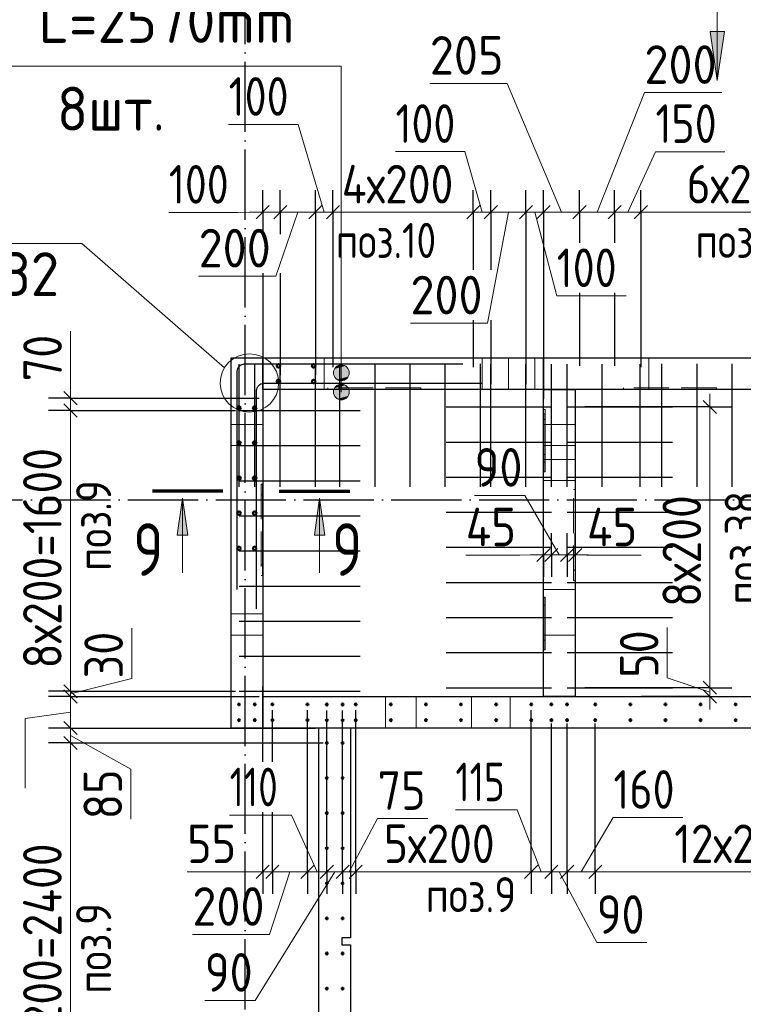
# Model space of a CAD drawing. Header units: millimetres. Extents: x -49773 to 2322955, y -3321 to 58485.
# Tile 445 of 580: x 1738979 to 1743102, y 40992 to 46604. Entities that reach past the tile are written whole.
import ezdxf

# ---------------------------------------------------------------- set-up
doc = ezdxf.new("R2010")
doc.units = ezdxf.units.MM
for name, pattern in [('______11', [500, 400, -50, 0, -50]), ('______2', [270, 200, -70]), ('______5', [1100, 800, -100, 100, -100])]:
    doc.linetypes.add(name, pattern=pattern)
for name, color, linetype, lineweight in [('Standard', 7, 'Continuous', 25), ('Арм.стержн. вертикальными 1', 22, 'Continuous', 35), ('Арм.стержн.горизонт. 2', 202, 'Continuous', 35), ('Обозначение разреза_ общее', 7, 'Continuous', 25), ('Размерная линия_ общее', 7, 'Continuous', 13), ('Стена_ общее', 7, 'Continuous', 35), ('Стена_ Сборный элемент', 7, 'Continuous', 35)]:
    doc.layers.add(name, color=color, linetype=linetype, lineweight=lineweight)
doc.layers.add('Арм.стержн. вертикальными 2', color=7, linetype='Continuous', lineweight=35, true_color=0x006e00)
doc.layers.add('Осевая линия_ общее', color=7, linetype='______5', lineweight=13, true_color=0xa0a0a0)
doc.styles.add('ISOCPEUR', font='txt')

msp = doc.modelspace()

# ---------------------------------------------------------------- hatches: boundary and pattern name
at = {"layer": 'Арм.стержн.горизонт. 2', "linetype": 'Continuous', "lineweight": 13, "transparency": 33554687}
for points in [[(1740833.7, 44630.5), (1740788.7, 44630.5), (1740772.5, 44614.3)], [(1740833.7, 44630.5), (1740772.5, 44614.3), (1740849.9, 44614.3)], [(1740833.7, 44630.5), (1740788.7, 44630.5), (1740772.5, 44614.3)], [(1740833.7, 44630.5), (1740772.5, 44614.3), (1740849.9, 44614.3)], [(1740833.7, 44630.5), (1740788.7, 44630.5), (1740772.5, 44614.3)], [(1740833.7, 44630.5), (1740772.5, 44614.3), (1740849.9, 44614.3)], [(1740833.7, 44630.5), (1740788.7, 44630.5), (1740772.5, 44614.3)], [(1740833.7, 44630.5), (1740772.5, 44614.3), (1740849.9, 44614.3)], [(1740788.7, 44630.5), (1740833.7, 44630.5), (1740811.2, 44636.8)], [(1740788.7, 44630.5), (1740833.7, 44630.5), (1740811.2, 44636.8)], [(1740788.7, 44630.5), (1740833.7, 44630.5), (1740811.2, 44636.8)], [(1740788.7, 44630.5), (1740833.7, 44630.5), (1740811.2, 44636.8)], [(1740849.9, 44614.3), (1740772.5, 44614.3), (1740766.2, 44591.8)], [(1740849.9, 44614.3), (1740766.2, 44591.8), (1740856.2, 44591.8)], [(1740849.9, 44614.3), (1740772.5, 44614.3), (1740766.2, 44591.8)], [(1740849.9, 44614.3), (1740766.2, 44591.8), (1740856.2, 44591.8)], [(1740849.9, 44614.3), (1740772.5, 44614.3), (1740766.2, 44591.8)], [(1740849.9, 44614.3), (1740766.2, 44591.8), (1740856.2, 44591.8)], [(1740849.9, 44614.3), (1740772.5, 44614.3), (1740766.2, 44591.8)], [(1740849.9, 44614.3), (1740766.2, 44591.8), (1740856.2, 44591.8)], [(1740856.2, 44591.8), (1740766.2, 44591.8), (1740772.5, 44569.3)], [(1740856.2, 44591.8), (1740766.2, 44591.8), (1740772.5, 44569.3)], [(1740856.2, 44591.8), (1740766.2, 44591.8), (1740772.5, 44569.3)], [(1740856.2, 44591.8), (1740766.2, 44591.8), (1740772.5, 44569.3)], [(1740856.2, 44591.8), (1740772.5, 44569.3), (1740849.9, 44569.3)], [(1740856.2, 44591.8), (1740772.5, 44569.3), (1740849.9, 44569.3)], [(1740856.2, 44591.8), (1740772.5, 44569.3), (1740849.9, 44569.3)], [(1740856.2, 44591.8), (1740772.5, 44569.3), (1740849.9, 44569.3)], [(1740849.9, 44569.3), (1740772.5, 44569.3), (1740788.7, 44553.1)], [(1740849.9, 44569.3), (1740772.5, 44569.3), (1740788.7, 44553.1)], [(1740849.9, 44569.3), (1740772.5, 44569.3), (1740788.7, 44553.1)], [(1740849.9, 44569.3), (1740772.5, 44569.3), (1740788.7, 44553.1)], [(1740849.9, 44569.3), (1740788.7, 44553.1), (1740833.7, 44553.1)], [(1740849.9, 44569.3), (1740788.7, 44553.1), (1740833.7, 44553.1)], [(1740849.9, 44569.3), (1740788.7, 44553.1), (1740833.7, 44553.1)], [(1740849.9, 44569.3), (1740788.7, 44553.1), (1740833.7, 44553.1)], [(1740849.9, 44504.3), (1740772.5, 44504.3), (1740766.2, 44481.8)], [(1740849.9, 44504.3), (1740766.2, 44481.8), (1740856.2, 44481.8)], [(1740849.9, 44504.3), (1740772.5, 44504.3), (1740766.2, 44481.8)], [(1740849.9, 44504.3), (1740766.2, 44481.8), (1740856.2, 44481.8)], [(1740849.9, 44504.3), (1740772.5, 44504.3), (1740766.2, 44481.8)], [(1740849.9, 44504.3), (1740766.2, 44481.8), (1740856.2, 44481.8)], [(1740849.9, 44504.3), (1740772.5, 44504.3), (1740766.2, 44481.8)], [(1740849.9, 44504.3), (1740766.2, 44481.8), (1740856.2, 44481.8)], [(1740833.7, 44520.5), (1740788.7, 44520.5), (1740772.5, 44504.3)], [(1740833.7, 44520.5), (1740772.5, 44504.3), (1740849.9, 44504.3)], [(1740833.7, 44520.5), (1740788.7, 44520.5), (1740772.5, 44504.3)], [(1740833.7, 44520.5), (1740772.5, 44504.3), (1740849.9, 44504.3)], [(1740833.7, 44520.5), (1740788.7, 44520.5), (1740772.5, 44504.3)], [(1740833.7, 44520.5), (1740772.5, 44504.3), (1740849.9, 44504.3)], [(1740833.7, 44520.5), (1740788.7, 44520.5), (1740772.5, 44504.3)], [(1740833.7, 44520.5), (1740772.5, 44504.3), (1740849.9, 44504.3)], [(1740833.7, 44553.1), (1740788.7, 44553.1), (1740811.2, 44546.8)], [(1740833.7, 44553.1), (1740788.7, 44553.1), (1740811.2, 44546.8)], [(1740833.7, 44553.1), (1740788.7, 44553.1), (1740811.2, 44546.8)], [(1740833.7, 44553.1), (1740788.7, 44553.1), (1740811.2, 44546.8)], [(1740788.7, 44520.5), (1740833.7, 44520.5), (1740811.2, 44526.8)], [(1740788.7, 44520.5), (1740833.7, 44520.5), (1740811.2, 44526.8)], [(1740788.7, 44520.5), (1740833.7, 44520.5), (1740811.2, 44526.8)], [(1740788.7, 44520.5), (1740833.7, 44520.5), (1740811.2, 44526.8)], [(1740856.2, 44481.8), (1740766.2, 44481.8), (1740772.5, 44459.3)], [(1740856.2, 44481.8), (1740766.2, 44481.8), (1740772.5, 44459.3)], [(1740856.2, 44481.8), (1740766.2, 44481.8), (1740772.5, 44459.3)], [(1740856.2, 44481.8), (1740766.2, 44481.8), (1740772.5, 44459.3)], [(1740856.2, 44481.8), (1740772.5, 44459.3), (1740849.9, 44459.3)], [(1740856.2, 44481.8), (1740772.5, 44459.3), (1740849.9, 44459.3)], [(1740856.2, 44481.8), (1740772.5, 44459.3), (1740849.9, 44459.3)], [(1740856.2, 44481.8), (1740772.5, 44459.3), (1740849.9, 44459.3)], [(1740849.9, 44459.3), (1740772.5, 44459.3), (1740788.7, 44443.1)], [(1740849.9, 44459.3), (1740772.5, 44459.3), (1740788.7, 44443.1)], [(1740849.9, 44459.3), (1740772.5, 44459.3), (1740788.7, 44443.1)], [(1740849.9, 44459.3), (1740772.5, 44459.3), (1740788.7, 44443.1)], [(1740849.9, 44459.3), (1740788.7, 44443.1), (1740833.7, 44443.1)], [(1740849.9, 44459.3), (1740788.7, 44443.1), (1740833.7, 44443.1)], [(1740849.9, 44459.3), (1740788.7, 44443.1), (1740833.7, 44443.1)], [(1740849.9, 44459.3), (1740788.7, 44443.1), (1740833.7, 44443.1)], [(1740833.7, 44443.1), (1740788.7, 44443.1), (1740811.2, 44436.8)], [(1740833.7, 44443.1), (1740788.7, 44443.1), (1740811.2, 44436.8)], [(1740833.7, 44443.1), (1740788.7, 44443.1), (1740811.2, 44436.8)], [(1740833.7, 44443.1), (1740788.7, 44443.1), (1740811.2, 44436.8)]]:
    msp.add_hatch(color=7, dxfattribs=at).paths.add_polyline_path(points)
at = {"layer": 'Обозначение разреза_ общее', "linetype": 'Continuous', "lineweight": 13, "transparency": 33554687}
msp.add_hatch(color=7, dxfattribs=at).paths.add_polyline_path([(1742913.9, 46537.2), (1742954, 46257.2), (1742994, 46537.2)])
for points in [[(1739876.4, 43666.2), (1739906.4, 43876.2), (1739936.4, 43666.2)], [(1740657.7, 43666.2), (1740687.7, 43876.2), (1740717.7, 43666.2)]]:
    msp.add_hatch(color=7, dxfattribs=at).paths.add_polyline_path(points, flags=16)

# ---------------------------------------------------------------- linework, layer by layer
at = {"layer": 'Арм.стержн. вертикальными 1', "color": 4, "linetype": 'Continuous', "lineweight": 25, "transparency": 33554687}
for p, q in [((1740228.5, 44041.3), (1740228.5, 44641.3)), ((1740318.1, 44041.3), (1740318.1, 44641.3)), ((1740463.6, 44041.3), (1740463.6, 44641.3)), ((1740663.6, 44041.3), (1740663.6, 44641.3)), ((1740803.6, 44041.8), (1740803.6, 44641.8)), ((1741003.6, 44041.8), (1741003.6, 44641.8)), ((1741203.6, 44041.8), (1741203.6, 44641.8)), ((1741403.6, 44041.8), (1741403.6, 44641.8)), ((1741603.6, 44041.8), (1741603.6, 44641.8)), ((1741663.6, 44041.3), (1741663.6, 44641.3)), ((1741863.6, 44041.3), (1741863.6, 44641.3)), ((1742009, 44041.3), (1742009, 44641.3)), ((1742098.6, 44041.3), (1742098.6, 44641.3)), ((1742298.6, 44041.3), (1742298.6, 44641.3)), ((1742513.6, 44041.3), (1742513.6, 44641.3)), ((1742638.6, 44041.8), (1742638.6, 44641.8)), ((1742838.6, 44041.8), (1742838.6, 44641.8)), ((1743038.6, 44041.8), (1743038.6, 44641.8)), ((1740228.5, 43941.3), (1740228.5, 44541.3)), ((1740318.1, 43941.3), (1740318.1, 44541.3)), ((1740463.6, 43941.3), (1740463.6, 44541.3)), ((1740663.6, 43941.3), (1740663.6, 44541.3)), ((1740803.6, 43941.8), (1740803.6, 44541.8)), ((1741003.6, 43941.8), (1741003.6, 44541.8)), ((1741203.6, 43941.8), (1741203.6, 44541.8)), ((1741403.6, 43941.8), (1741403.6, 44541.8)), ((1741603.6, 43941.8), (1741603.6, 44541.8)), ((1741663.6, 43941.3), (1741663.6, 44541.3)), ((1741863.6, 43941.3), (1741863.6, 44541.3)), ((1742009, 43941.3), (1742009, 44541.3)), ((1742098.6, 43941.3), (1742098.6, 44541.3)), ((1742298.6, 43941.3), (1742298.6, 44541.3)), ((1742513.6, 43941.3), (1742513.6, 44541.3)), ((1742638.6, 43941.8), (1742638.6, 44541.8)), ((1742838.6, 43941.8), (1742838.6, 44541.8)), ((1743038.6, 43941.8), (1743038.6, 44541.8)), ((1741409, 44396.8), (1742009, 44396.8)), ((1742098.6, 44396.8), (1742698.6, 44396.8)), ((1740228.5, 44376.3), (1740828.5, 44376.3)), ((1740318.1, 44376.3), (1740918.1, 44376.3)), ((1740228.5, 44176.3), (1740828.5, 44176.3)), ((1740318.1, 44176.3), (1740918.1, 44176.3)), ((1741409, 44196.8), (1742009, 44196.8)), ((1742098.6, 44196.8), (1742698.6, 44196.8)), ((1740228.5, 43976.3), (1740828.5, 43976.3)), ((1740318.1, 43976.3), (1740918.1, 43976.3)), ((1741409, 43996.8), (1742009, 43996.8)), ((1742098.6, 43996.8), (1742698.6, 43996.8)), ((1740228.5, 43776.3), (1740828.5, 43776.3)), ((1740318.1, 43776.3), (1740918.1, 43776.3)), ((1741409, 43796.8), (1742009, 43796.8)), ((1742098.6, 43796.8), (1742698.6, 43796.8)), ((1740228.5, 43576.3), (1740828.5, 43576.3)), ((1740318.1, 43576.3), (1740918.1, 43576.3)), ((1741409, 43596.8), (1742009, 43596.8)), ((1742098.6, 43596.8), (1742698.6, 43596.8)), ((1741409, 43396.8), (1742009, 43396.8)), ((1742098.6, 43396.8), (1742698.6, 43396.8)), ((1740228.5, 43376.3), (1740828.5, 43376.3)), ((1740318.1, 43376.3), (1740918.1, 43376.3)), ((1740228.5, 43176.3), (1740828.5, 43176.3)), ((1740318.1, 43176.3), (1740918.1, 43176.3)), ((1741409, 43196.8), (1742009, 43196.8)), ((1742098.6, 43196.8), (1742698.6, 43196.8)), ((1741409, 42996.8), (1742009, 42996.8)), ((1742098.6, 42996.8), (1742698.6, 42996.8)), ((1740228.5, 42976.3), (1740828.5, 42976.3)), ((1740318.1, 42976.3), (1740918.1, 42976.3)), ((1740228.5, 42776.3), (1740828.5, 42776.3)), ((1740318.1, 42776.3), (1740918.1, 42776.3)), ((1741409, 42796.8), (1742009, 42796.8)), ((1742098.6, 42796.8), (1742698.6, 42796.8))]:
    msp.add_line(p, q, dxfattribs=at)
at = {"layer": 'Арм.стержн. вертикальными 1', "color": 4, "linetype": 'Continuous', "lineweight": 50, "transparency": 33554687}
for centre in [(1740228.5, 42701.3), (1740318.1, 42701.3), (1740418.6, 42701.3), (1740618.6, 42701.3), (1740729, 42700.8), (1740818.6, 42700.8), (1740893.6, 42701.3), (1741093.6, 42701.3), (1741293.6, 42701.3), (1741493.6, 42701.3), (1741693.6, 42701.3), (1741893.6, 42701.3), (1742008.5, 42701.3), (1742098.1, 42701.3), (1742258.6, 42701.3), (1742458.6, 42701.3), (1742658.6, 42701.3), (1742858.6, 42701.3), (1743058.6, 42701.3), (1740228.5, 42611.8), (1740318.1, 42611.8), (1740418.6, 42611.8), (1740618.6, 42611.8), (1740729, 42611.3), (1740818.6, 42611.3), (1740893.6, 42611.8), (1741093.6, 42611.8), (1741293.6, 42611.8), (1741493.6, 42611.8), (1741693.6, 42611.8), (1741893.6, 42611.8), (1742008.5, 42611.8), (1742098.1, 42611.8), (1742258.6, 42611.8), (1742458.6, 42611.8), (1742658.6, 42611.8), (1742858.6, 42611.8), (1743058.6, 42611.8), (1740728.6, 42481.8), (1740818.6, 42481.8), (1740728.6, 42281.8), (1740818.6, 42281.8), (1740728.6, 42081.8), (1740818.6, 42081.8), (1740728.6, 41881.8), (1740818.6, 41881.8), (1740728.6, 41681.8), (1740818.6, 41681.8), (1740728.6, 41481.8), (1740818.6, 41481.8), (1740728.6, 41281.8), (1740818.6, 41281.8), (1740728.6, 41081.8), (1740818.6, 41081.8)]:
    msp.add_circle(centre, 5, dxfattribs=at)
at = {"layer": 'Арм.стержн. вертикальными 2', "color": 33, "linetype": 'Continuous', "lineweight": 50, "true_color": 0xf0a546, "transparency": 33554687}
for centre in [(1740453.5, 44631.4), (1740653.5, 44631.4), (1740453.5, 44541.8), (1740653.5, 44541.8), (1740228.5, 44391.3), (1740318, 44391.3), (1740228.5, 44191.3), (1740318, 44191.3), (1740228.5, 43991.3), (1740318, 43991.3), (1740228.5, 43791.3), (1740318, 43791.3), (1740228.5, 43591.3), (1740318, 43591.3)]:
    msp.add_circle(centre, 10, dxfattribs=at)
at = {"layer": 'Арм.стержн.горизонт. 2', "color": 7, "linetype": 'Continuous', "lineweight": 13, "transparency": 33554687}
for p, q in [((1738421.2, 46338.8), (1740811.2, 46338.8)), ((1740811.2, 46338.8), (1740811.2, 44591.8)), ((1740811.2, 46338.8), (1740811.2, 44481.8)), ((1740811.2, 46338.8), (1740811.2, 44591.8)), ((1740811.2, 46338.8), (1740811.2, 44591.8)), ((1740811.2, 46338.8), (1740811.2, 44481.8)), ((1740811.2, 46338.8), (1740811.2, 44591.8)), ((1740811.2, 46338.8), (1740811.2, 44481.8)), ((1740811.2, 46338.8), (1740811.2, 44481.8)), ((1740811.2, 44636.8), (1740811.2, 44636.8)), ((1740811.2, 44636.8), (1740811.2, 44636.8)), ((1740811.2, 44636.8), (1740811.2, 44636.8)), ((1740811.2, 44636.8), (1740811.2, 44636.8)), ((1740766.2, 44591.8), (1740766.2, 44591.8)), ((1740766.2, 44591.8), (1740766.2, 44591.8)), ((1740766.2, 44591.8), (1740766.2, 44591.8)), ((1740766.2, 44591.8), (1740766.2, 44591.8)), ((1740856.2, 44591.8), (1740856.2, 44591.8)), ((1740856.2, 44591.8), (1740856.2, 44591.8)), ((1740856.2, 44591.8), (1740856.2, 44591.8)), ((1740856.2, 44591.8), (1740856.2, 44591.8)), ((1740811.2, 44546.8), (1740811.2, 44546.8)), ((1740811.2, 44546.8), (1740811.2, 44546.8)), ((1740811.2, 44546.8), (1740811.2, 44546.8)), ((1740811.2, 44546.8), (1740811.2, 44546.8)), ((1740811.2, 44526.8), (1740811.2, 44526.8)), ((1740811.2, 44526.8), (1740811.2, 44526.8)), ((1740811.2, 44526.8), (1740811.2, 44526.8)), ((1740811.2, 44526.8), (1740811.2, 44526.8)), ((1740766.2, 44481.8), (1740766.2, 44481.8)), ((1740766.2, 44481.8), (1740766.2, 44481.8)), ((1740766.2, 44481.8), (1740766.2, 44481.8)), ((1740766.2, 44481.8), (1740766.2, 44481.8)), ((1740856.2, 44481.8), (1740856.2, 44481.8)), ((1740856.2, 44481.8), (1740856.2, 44481.8)), ((1740856.2, 44481.8), (1740856.2, 44481.8)), ((1740856.2, 44481.8), (1740856.2, 44481.8)), ((1740811.2, 44436.8), (1740811.2, 44436.8)), ((1740811.2, 44436.8), (1740811.2, 44436.8)), ((1740811.2, 44436.8), (1740811.2, 44436.8)), ((1740811.2, 44436.8), (1740811.2, 44436.8))]:
    msp.add_line(p, q, dxfattribs=at)
at = {"layer": 'Арм.стержн.горизонт. 2', "color": 211, "linetype": 'Continuous', "lineweight": 25, "true_color": 0xff54ff, "transparency": 33554687}
for points in [[(1740218.5, 43355.8), (1740218.5, 44601.7), (1740219.6, 44609.1), (1740222.1, 44616.8), (1740226, 44623.8), (1740230.8, 44629.5), (1740236.6, 44634.4), (1740243.6, 44638.3), (1740251.3, 44640.8), (1740258.7, 44641.8), (1741504.5, 44641.8)], [(1740218.5, 43355.8), (1740218.5, 44601.7), (1740219.6, 44609.1), (1740222.1, 44616.8), (1740226, 44623.8), (1740230.8, 44629.5), (1740236.6, 44634.4), (1740243.6, 44638.3), (1740251.3, 44640.8), (1740258.7, 44641.8), (1741504.5, 44641.8)], [(1740218.5, 43355.8), (1740218.5, 44601.7), (1740219.6, 44609.1), (1740222.1, 44616.8), (1740226, 44623.8), (1740230.8, 44629.5), (1740236.6, 44634.4), (1740243.6, 44638.3), (1740251.3, 44640.8), (1740258.7, 44641.8), (1741504.5, 44641.8)], [(1740218.5, 43355.8), (1740218.5, 44601.7), (1740219.6, 44609.1), (1740222.1, 44616.8), (1740226, 44623.8), (1740230.8, 44629.5), (1740236.6, 44634.4), (1740243.6, 44638.3), (1740251.3, 44640.8), (1740258.7, 44641.8), (1741504.5, 44641.8)], [(1740328.5, 43245.8), (1740328.5, 44491.7), (1740329.6, 44499.1), (1740332.1, 44506.8), (1740336, 44513.8), (1740340.8, 44519.5), (1740346.6, 44524.3), (1740353.6, 44528.3), (1740361.3, 44530.8), (1740368.7, 44531.8), (1741614.5, 44531.8)], [(1740328.5, 43245.8), (1740328.5, 44491.7), (1740329.6, 44499.1), (1740332.1, 44506.8), (1740336, 44513.8), (1740340.8, 44519.5), (1740346.6, 44524.3), (1740353.6, 44528.3), (1740361.3, 44530.8), (1740368.7, 44531.8), (1741614.5, 44531.8)], [(1740328.5, 43245.8), (1740328.5, 44491.7), (1740329.6, 44499.1), (1740332.1, 44506.8), (1740336, 44513.8), (1740340.8, 44519.5), (1740346.6, 44524.3), (1740353.6, 44528.3), (1740361.3, 44530.8), (1740368.7, 44531.8), (1741614.5, 44531.8)], [(1740328.5, 43245.8), (1740328.5, 44491.7), (1740329.6, 44499.1), (1740332.1, 44506.8), (1740336, 44513.8), (1740340.8, 44519.5), (1740346.6, 44524.3), (1740353.6, 44528.3), (1740361.3, 44530.8), (1740368.7, 44531.8), (1741614.5, 44531.8)]]:
    msp.add_lwpolyline(points, dxfattribs=at)
at = {"layer": 'Арм.стержн.горизонт. 2', "color": 7, "linetype": 'Continuous', "lineweight": 13, "transparency": 33554687}
for centre in [(1740811.2, 44591.8), (1740811.2, 44591.8), (1740811.2, 44591.8), (1740811.2, 44591.8), (1740811.2, 44481.8), (1740811.2, 44481.8), (1740811.2, 44481.8), (1740811.2, 44481.8)]:
    msp.add_circle(centre, 45, dxfattribs=at)
at = {"layer": 'Обозначение разреза_ общее', "color": 7, "linetype": 'Continuous', "lineweight": 13, "transparency": 33554687}
for p, q in [((1742994, 46537.2), (1742913.9, 46537.2)), ((1742913.9, 46537.2), (1742954, 46257.2)), ((1742954, 46537.2), (1742954, 46557.2)), ((1742954, 46257.2), (1742994, 46537.2)), ((1742954, 46257.2), (1742954, 46257.2)), ((1742954, 46257.2), (1742954, 46257.2)), ((1742954, 46257.2), (1742954, 46257.2)), ((1739876.4, 43666.2), (1739906.4, 43876.2)), ((1739906.4, 43876.2), (1739906.4, 43452.2)), ((1739906.4, 43876.2), (1739906.4, 43876.2)), ((1739906.4, 43876.2), (1739906.4, 43876.2)), ((1739906.4, 43876.2), (1739906.4, 43876.2)), ((1739906.4, 43876.2), (1739936.4, 43666.2)), ((1740657.7, 43666.2), (1740687.7, 43876.2)), ((1740687.7, 43876.2), (1740687.7, 43452.2)), ((1740687.7, 43876.2), (1740687.7, 43876.2)), ((1740687.7, 43876.2), (1740687.7, 43876.2)), ((1740687.7, 43876.2), (1740687.7, 43876.2)), ((1740687.7, 43876.2), (1740717.7, 43666.2)), ((1739936.4, 43666.2), (1739876.4, 43666.2)), ((1739906.4, 43666.2), (1739906.4, 43651.2)), ((1740717.7, 43666.2), (1740657.7, 43666.2)), ((1740687.7, 43666.2), (1740687.7, 43651.2))]:
    msp.add_line(p, q, dxfattribs=at)
at = {"layer": 'Обозначение разреза_ общее', "color": 7, "linetype": 'Continuous', "lineweight": 70, "transparency": 33554687}
for p, q in [((1740137.1, 43916.2), (1739735.1, 43916.2)), ((1740457.1, 43916.2), (1740859.1, 43916.2))]:
    msp.add_line(p, q, dxfattribs=at)
at = {"layer": 'Обозначение разреза_ общее', "color": 7, "linetype": 'Continuous', "lineweight": 13, "transparency": 33554687}
for points in [[(1741723.9, 46937.2), (1742954, 46937.2), (1742954, 46257.2)], [(1740144.8, 44619.3), (1739333.6, 45328.4), (1738283.6, 45328.4)]]:
    msp.add_lwpolyline(points, dxfattribs=at)
msp.add_circle((1740287.6, 44533.4), 166.7, dxfattribs=at)
at = {"layer": 'Осевая линия_ общее', "color": 253, "linetype": '______11', "lineweight": -3, "true_color": 0xa0a0a0, "transparency": 33554687}
for p, q in [((1740263.6, 32961.8), (1740263.6, 55736.8)), ((1729093.6, 43866.8), (1746263.6, 43866.8))]:
    msp.add_line(p, q, dxfattribs=at)
at = {"layer": 'Размерная линия_ общее', "color": 7, "linetype": 'Continuous', "lineweight": 13, "transparency": 33554687}
for p, q in [((1741756, 46240.8), (1741316, 46240.8)), ((1742066.1, 45506.8), (1741756, 46240.8)), ((1742268.6, 45506.8), (1742538.9, 46188.4)), ((1742538.9, 46188.4), (1742978.9, 46188.4)), ((1740565.2, 46006.8), (1740169.2, 46006.8)), ((1740713.5, 45506.8), (1740565.2, 46006.8)), ((1741515.7, 45852), (1741119.7, 45852)), ((1741613.5, 45506.8), (1741515.7, 45852)), ((1742443.6, 45506.8), (1742601.1, 45851.6)), ((1742601.1, 45851.6), (1742997.1, 45851.6)), ((1740224.4, 45505.7), (1739828.4, 45505.7)), ((1740413.5, 45506.8), (1740224.4, 45505.7)), ((1740363.6, 45506.8), (1740288.6, 45506.8)), ((1740363.6, 45506.8), (1740463.5, 45506.8)), ((1740563.5, 45506.8), (1740438.3, 45142.2)), ((1740463.5, 45506.8), (1740663.5, 45506.8)), ((1740663.5, 45506.8), (1740763.6, 45506.8)), ((1740763.6, 45506.8), (1741563.6, 45506.8)), ((1741563.6, 45506.8), (1741663.5, 45506.8)), ((1741763.5, 45506.8), (1741645.3, 44874.8)), ((1741663.5, 45506.8), (1741863.5, 45506.8)), ((1741863.5, 45506.8), (1741963.6, 45506.8)), ((1741913.5, 45506.8), (1742038.7, 45030.1)), ((1741963.6, 45506.8), (1742168.6, 45506.8)), ((1742168.6, 45506.8), (1742368.6, 45506.8)), ((1742368.6, 45506.8), (1742518.6, 45506.8)), ((1742518.6, 45506.8), (1743718.6, 45506.8)), ((1740438.3, 45142.2), (1739998.3, 45142.2)), ((1742038.7, 45030.1), (1742434.7, 45030.1)), ((1741645.3, 44874.8), (1741205.3, 44874.8)), ((1739269, 44543.2), (1739269, 44829.2)), ((1739267.9, 44411.5), (1739269, 44543.2)), ((1739267.9, 44446.8), (1739267.9, 44521.8)), ((1742911.7, 44396.8), (1742911.7, 44471.8)), ((1739267.9, 44446.8), (1739267.9, 44376.3)), ((1742911.7, 42796.8), (1742911.7, 44396.8)), ((1741857.2, 43892.6), (1741571.2, 43892.6)), ((1742053.3, 43553.2), (1741857.2, 43892.6)), ((1741828.6, 43552.9), (1741520.5, 43552.9)), ((1741986.1, 43553.2), (1741828.6, 43552.9)), ((1741963.6, 43553.2), (1741888.6, 43553.2)), ((1742008.6, 43553.2), (1741963.6, 43553.2)), ((1742098.1, 43553.2), (1742008.6, 43553.2)), ((1742143.6, 43553.2), (1742098.1, 43553.2)), ((1742120.8, 43553.2), (1742211.2, 43552.6)), ((1742143.6, 43553.2), (1742218.6, 43553.2)), ((1742211.2, 43552.6), (1742519.2, 43552.6)), ((1739617, 42849.8), (1739617, 43135.8)), ((1742668.7, 42853.3), (1742668.7, 43139.3)), ((1739267.9, 42761.5), (1739617, 42849.8)), ((1742911.7, 42771.8), (1742668.7, 42853.3)), ((1739267.9, 42776.3), (1739267.9, 42746.8)), ((1742911.7, 42746.8), (1742911.7, 42796.8)), ((1739267.9, 42746.8), (1739267.9, 42566.8)), ((1742911.7, 42746.8), (1742911.7, 42671.8)), ((1739267.9, 42656.8), (1739009.3, 42620.8)), ((1739009.3, 42620.8), (1739009.3, 42224.8)), ((1739267.9, 42566.8), (1739267.9, 42481.8)), ((1739267.9, 42524.3), (1739612.5, 42332.8)), ((1739267.9, 42481.8), (1739267.9, 40081.8)), ((1739612.5, 42332.8), (1739612.5, 42046.8)), ((1741813.4, 42099.7), (1741461.4, 42099.7)), ((1741951.1, 41747.1), (1741813.4, 42099.7)), ((1740526.8, 42070.8), (1740174.8, 42070.8)), ((1740673.8, 41747.1), (1740526.8, 42070.8)), ((1740856.1, 41747.1), (1741018.4, 42050.6)), ((1741018.4, 42050.6), (1741304.4, 42050.6)), ((1742178.3, 41747.1), (1742361.4, 42057)), ((1742361.4, 42057), (1742757.4, 42057)), ((1740219.1, 41747), (1739933.1, 41747)), ((1740391.1, 41747.1), (1740219.1, 41747)), ((1740363.6, 41747.1), (1740288.6, 41747.1)), ((1740773.8, 41747.1), (1740320, 41014.2)), ((1740363.6, 41747.1), (1740418.6, 41747.1)), ((1740518.6, 41747.1), (1740402.7, 41389.9)), ((1740418.6, 41747.1), (1740618.6, 41747.1)), ((1740618.6, 41747.1), (1740729, 41747.1)), ((1740729, 41747.1), (1740818.6, 41747.1)), ((1740818.6, 41747.1), (1740893.6, 41747.1)), ((1740893.6, 41747.1), (1741893.6, 41747.1)), ((1741893.6, 41747.1), (1742008.5, 41747.1)), ((1742008.5, 41747.1), (1742098.1, 41747.1)), ((1742053.3, 41747.1), (1742266.8, 41344.1)), ((1742098.1, 41747.1), (1742258.6, 41747.1)), ((1742258.6, 41747.1), (1744658.6, 41747.1)), ((1740402.7, 41389.9), (1739962.7, 41389.9)), ((1742266.8, 41344.1), (1742552.8, 41344.1)), ((1740320, 41014.2), (1740034, 41014.2))]:
    msp.add_line(p, q, dxfattribs=at)
at = {"layer": 'Размерная линия_ общее', "color": 253, "linetype": 'Continuous', "lineweight": -3, "true_color": 0xa0a0a0, "transparency": 33554687}
for p, q in [((1740363.6, 45506.8), (1740363.6, 45631.8)), ((1740463.5, 45506.8), (1740463.5, 45631.8)), ((1740663.5, 45506.8), (1740663.5, 45631.8)), ((1740763.6, 45506.8), (1740763.6, 45631.8)), ((1741563.6, 45506.8), (1741563.6, 45631.8)), ((1741663.5, 45506.8), (1741663.5, 45631.8)), ((1741863.5, 45506.8), (1741863.5, 45631.8)), ((1741963.6, 45506.8), (1741963.6, 45631.8)), ((1742168.6, 45506.8), (1742168.6, 45631.8)), ((1742368.6, 45506.8), (1742368.6, 45631.8)), ((1742518.6, 45506.8), (1742518.6, 45631.8)), ((1740363.6, 45506.8), (1740363.6, 45381.8)), ((1740363.6, 45506.8), (1740363.6, 45445.2)), ((1740463.5, 45506.8), (1740463.5, 45381.8)), ((1740463.5, 45506.8), (1740463.5, 45445.2)), ((1740663.5, 45506.8), (1740663.5, 45381.8)), ((1740763.6, 45506.8), (1740763.6, 45381.8)), ((1741563.6, 45506.8), (1741563.6, 45381.8)), ((1741563.6, 45506.8), (1741563.6, 45177.8)), ((1741663.5, 45506.8), (1741663.5, 45381.8)), ((1741663.5, 45506.8), (1741663.5, 45177.8)), ((1741863.5, 45506.8), (1741863.5, 45381.8)), ((1741963.6, 45506.8), (1741963.6, 45381.8)), ((1742168.6, 45506.8), (1742168.6, 45381.8)), ((1742168.6, 45506.8), (1742168.6, 45333.1)), ((1742368.6, 45506.8), (1742368.6, 45381.8)), ((1742368.6, 45506.8), (1742368.6, 45333.1)), ((1742518.6, 45506.8), (1742518.6, 45381.8)), ((1742518.6, 45506.8), (1742518.6, 44623.1)), ((1740363.6, 45159.2), (1740363.6, 44393.1)), ((1740463.5, 45159.2), (1740463.5, 44577.6)), ((1742168.6, 45047.1), (1742168.6, 44631.3)), ((1742368.6, 45047.1), (1742368.6, 44631.3)), ((1741563.6, 44891.8), (1741563.6, 44623.1)), ((1741663.5, 44891.8), (1741663.5, 44527.6)), ((1739267.9, 44446.8), (1739142.9, 44446.8)), ((1739267.9, 44446.8), (1739392.9, 44446.8)), ((1739267.9, 44446.8), (1740343.6, 44446.8)), ((1742911.7, 44396.8), (1742198.6, 44396.8)), ((1742911.7, 44396.8), (1742786.7, 44396.8)), ((1742911.7, 44396.8), (1743036.7, 44396.8)), ((1739267.9, 44376.3), (1739142.9, 44376.3)), ((1739267.9, 44376.3), (1739392.9, 44376.3)), ((1741963.6, 43553.2), (1741963.6, 43678.2)), ((1742008.6, 43553.2), (1742008.6, 43678.2)), ((1742098.1, 43553.2), (1742098.1, 43678.2)), ((1742143.6, 43553.2), (1742143.6, 43678.2)), ((1741963.6, 43553.2), (1741963.6, 43428.2)), ((1742008.6, 43553.2), (1742008.6, 43428.2)), ((1742008.6, 43553.2), (1742008.6, 43519.5)), ((1742098.1, 43553.2), (1742098.1, 43428.2)), ((1742098.1, 43553.2), (1742098.1, 43519.5)), ((1742143.6, 43553.2), (1742143.6, 43428.2)), ((1739267.9, 42776.3), (1739142.9, 42776.3)), ((1739267.9, 42776.3), (1739392.9, 42776.3)), ((1740363.6, 42373.8), (1740363.6, 42803.1)), ((1742911.7, 42796.8), (1742198.6, 42796.8)), ((1742911.7, 42796.8), (1742786.7, 42796.8)), ((1742911.7, 42796.8), (1743036.7, 42796.8)), ((1739267.9, 42746.8), (1739142.9, 42746.8)), ((1739267.9, 42746.8), (1739392.9, 42746.8)), ((1742911.7, 42746.8), (1742521.7, 42746.8)), ((1742911.7, 42746.8), (1742786.7, 42746.8)), ((1742911.7, 42746.8), (1743036.7, 42746.8)), ((1740418.6, 42373.8), (1740418.6, 42668.1)), ((1739267.9, 42566.8), (1739142.9, 42566.8)), ((1739267.9, 42566.8), (1739392.9, 42566.8)), ((1739267.9, 42481.8), (1739142.9, 42481.8)), ((1739267.9, 42481.8), (1739392.9, 42481.8)), ((1740363.6, 41747.1), (1740363.6, 41872.1)), ((1740418.6, 41747.1), (1740418.6, 41872.1)), ((1740618.6, 41747.1), (1740618.6, 41872.1)), ((1740729, 41747.1), (1740729, 41872.1)), ((1740818.6, 41747.1), (1740818.6, 41872.1)), ((1740893.6, 41747.1), (1740893.6, 41872.1)), ((1741893.6, 41747.1), (1741893.6, 41872.1)), ((1742008.5, 41747.1), (1742008.5, 41872.1)), ((1742098.1, 41747.1), (1742098.1, 41872.1)), ((1742258.6, 41747.1), (1742258.6, 41872.1)), ((1740363.6, 41747.1), (1740363.6, 41622.1)), ((1740418.6, 41747.1), (1740418.6, 41622.1)), ((1740618.6, 41747.1), (1740618.6, 41622.1)), ((1740729, 41747.1), (1740729, 41622.1)), ((1740818.6, 41747.1), (1740818.6, 41622.1)), ((1740893.6, 41747.1), (1740893.6, 41622.1)), ((1741893.6, 41747.1), (1741893.6, 41622.1)), ((1742008.5, 41747.1), (1742008.5, 41622.1)), ((1742098.1, 41747.1), (1742098.1, 41622.1)), ((1742258.6, 41747.1), (1742258.6, 41622.1))]:
    msp.add_line(p, q, dxfattribs=at)
at = {"layer": 'Размерная линия_ общее', "color": 7, "linetype": 'Continuous', "lineweight": 25, "transparency": 33554687}
for p, q in [((1740326.1, 45469.3), (1740401.1, 45544.3)), ((1740426, 45469.3), (1740501, 45544.3)), ((1740626, 45469.3), (1740701, 45544.3)), ((1740726.1, 45469.3), (1740801.1, 45544.3)), ((1741526.1, 45469.3), (1741601.1, 45544.3)), ((1741626, 45469.3), (1741701, 45544.3)), ((1741826, 45469.3), (1741901, 45544.3)), ((1741926.1, 45469.3), (1742001.1, 45544.3)), ((1742131.1, 45469.3), (1742206.1, 45544.3)), ((1742331.1, 45469.3), (1742406.1, 45544.3)), ((1742481.1, 45469.3), (1742556.1, 45544.3)), ((1739230.4, 44484.3), (1739305.4, 44409.3)), ((1739230.4, 44413.8), (1739305.4, 44338.8)), ((1742949.2, 44359.3), (1742874.2, 44434.3)), ((1742001.1, 43590.7), (1741926.1, 43515.7)), ((1742046.1, 43590.7), (1741971.1, 43515.7)), ((1742135.6, 43590.7), (1742060.6, 43515.7)), ((1742181.1, 43590.7), (1742106.1, 43515.7)), ((1742949.2, 42759.3), (1742874.2, 42834.3)), ((1739230.4, 42813.8), (1739305.4, 42738.8)), ((1739230.4, 42784.3), (1739305.4, 42709.3)), ((1742949.2, 42709.3), (1742874.2, 42784.3)), ((1739230.4, 42604.3), (1739305.4, 42529.3)), ((1739230.4, 42519.3), (1739305.4, 42444.3)), ((1740326.1, 41709.6), (1740401.1, 41784.6)), ((1740381.1, 41709.6), (1740456.1, 41784.6)), ((1740581.1, 41709.6), (1740656.1, 41784.6)), ((1740691.5, 41709.6), (1740766.5, 41784.6)), ((1740781.1, 41709.6), (1740856.1, 41784.6)), ((1740856.1, 41709.6), (1740931.1, 41784.6)), ((1741856.1, 41709.6), (1741931.1, 41784.6)), ((1741971, 41709.6), (1742046, 41784.6)), ((1742060.6, 41709.6), (1742135.6, 41784.6)), ((1742221.1, 41709.6), (1742296.1, 41784.6))]:
    msp.add_line(p, q, dxfattribs=at)
at = {"layer": 'Размерная линия_ общее', "color": 253, "linetype": 'Continuous', "lineweight": -3, "true_color": 0xa0a0a0, "transparency": 33554687}
for points in [[(1740663.5, 45506.8), (1740663.5, 45335.9), (1740663.5, 45335.9), (1740663.5, 45124.9), (1740663.5, 45124.9), (1740663.5, 44577.6)], [(1740763.6, 45506.8), (1740763.6, 45314.4), (1740763.6, 45314.4), (1740763.6, 45079.1), (1740763.6, 45079.1), (1740763.6, 44623.1)], [(1741863.5, 45506.8), (1741863.5, 45077.7), (1741863.5, 45077.7), (1741863.5, 44527.6)], [(1741963.6, 45506.8), (1741963.6, 45056.2), (1741963.6, 45056.2), (1741963.6, 44443.1)], [(1739267.9, 44376.3), (1739270.5, 44376.3), (1739270.5, 44376.3), (1739279.6, 44376.3), (1739279.6, 44376.3), (1740208.5, 44376.3)], [(1741963.6, 43553.2), (1741963.6, 43569.7), (1741963.6, 43569.7), (1741963.6, 43580)], [(1742143.6, 43553.2), (1742143.6, 43569.6), (1742143.6, 43569.6), (1742143.6, 43580)], [(1739267.9, 42776.3), (1739490.6, 42776.3), (1739490.6, 42776.3), (1740208.5, 42776.3)], [(1739267.9, 42746.8), (1739494.6, 42746.8), (1739494.6, 42746.8), (1740343.6, 42746.8)], [(1740618.6, 41747.1), (1740618.6, 41764), (1740618.6, 41764), (1740618.6, 41764.1), (1740618.6, 41764.1), (1740618.6, 41764.1), (1740618.6, 41764.1), (1740618.6, 41764.1), (1740618.6, 41764.1), (1740618.6, 41805.2), (1740618.6, 41805.2), (1740618.6, 41811.8), (1740618.6, 41811.8), (1740618.6, 41823.4), (1740618.6, 41823.4), (1740618.6, 41855.7), (1740618.6, 41855.7), (1740618.6, 41929.8), (1740618.6, 41929.8), (1740618.6, 41965), (1740618.6, 41965), (1740618.6, 42668.1)], [(1740729, 41747.1), (1740729, 41764), (1740729, 41764), (1740729, 41764.1), (1740729, 41764.1), (1740729, 41764.1), (1740729, 41764.1), (1740729, 41764.1), (1740729, 41764.1), (1740729, 41811.5), (1740729, 41811.5), (1740729, 41819.1), (1740729, 41819.1), (1740729, 41832.6), (1740729, 41832.6), (1740729, 41869.8), (1740729, 41869.8), (1740729, 41955.3), (1740729, 41955.3), (1740729, 41995.9), (1740729, 41995.9), (1740729, 42667.6)], [(1740818.6, 41747.1), (1740818.6, 41764), (1740818.6, 41764), (1740818.6, 41764.1), (1740818.6, 41764.1), (1740818.6, 41764.1), (1740818.6, 41764.1), (1740818.6, 41764.1), (1740818.6, 41764.1), (1740818.6, 41816.6), (1740818.6, 41816.6), (1740818.6, 41825.1), (1740818.6, 41825.1), (1740818.6, 41840), (1740818.6, 41840), (1740818.6, 41881.3), (1740818.6, 41881.3), (1740818.6, 41976), (1740818.6, 41976), (1740818.6, 42020.9), (1740818.6, 42020.9), (1740818.6, 42667.6)], [(1740893.6, 41747.1), (1740893.6, 41764), (1740893.6, 41764), (1740893.6, 41764.1), (1740893.6, 41764.1), (1740893.6, 41764.1), (1740893.6, 41764.1), (1740893.6, 41764.1), (1740893.6, 41764.1), (1740893.6, 41820.9), (1740893.6, 41820.9), (1740893.6, 41830.1), (1740893.6, 41830.1), (1740893.6, 41846.2), (1740893.6, 41846.2), (1740893.6, 41890.8), (1740893.6, 41890.8), (1740893.6, 41993.3), (1740893.6, 41993.3), (1740893.6, 42041.9), (1740893.6, 42041.9), (1740893.6, 42668.1)], [(1741893.6, 41747.1), (1741893.6, 41764.1), (1741893.6, 41764.1), (1741893.6, 41764.1), (1741893.6, 41764.1), (1741893.6, 41764.2), (1741893.6, 41764.2), (1741893.6, 41878.1), (1741893.6, 41878.1), (1741893.6, 41896.6), (1741893.6, 41896.6), (1741893.6, 41928.8), (1741893.6, 41928.8), (1741893.6, 42018.5), (1741893.6, 42018.5), (1741893.6, 42668.1)], [(1739267.9, 42566.8), (1739519.4, 42566.8), (1739519.4, 42566.8), (1740663.6, 42566.8)], [(1742008.5, 41747.1), (1742008.5, 41764.1), (1742008.5, 41764.1), (1742008.5, 41764.1), (1742008.5, 41764.1), (1742008.5, 41764.2), (1742008.5, 41764.2), (1742008.5, 41884.7), (1742008.5, 41884.7), (1742008.5, 41904.2), (1742008.5, 41904.2), (1742008.5, 41938.3), (1742008.5, 41938.3), (1742008.5, 42033.1), (1742008.5, 42033.1), (1742008.5, 42591.8)], [(1742098.1, 41747.1), (1742098.1, 41764.1), (1742098.1, 41764.1), (1742098.1, 41764.1), (1742098.1, 41764.1), (1742098.1, 41764.2), (1742098.1, 41764.2), (1742098.1, 41889.8), (1742098.1, 41889.8), (1742098.1, 41910.2), (1742098.1, 41910.2), (1742098.1, 41945.8), (1742098.1, 41945.8), (1742098.1, 42044.6), (1742098.1, 42044.6), (1742098.1, 42591.8)], [(1742258.6, 41747.1), (1742258.6, 41764.1), (1742258.6, 41764.1), (1742258.6, 41764.1), (1742258.6, 41764.1), (1742258.6, 41764.2), (1742258.6, 41764.2), (1742258.6, 41899), (1742258.6, 41899), (1742258.6, 41920.8), (1742258.6, 41920.8), (1742258.6, 41959), (1742258.6, 41959), (1742258.6, 42065), (1742258.6, 42065), (1742258.6, 42591.8)], [(1739267.9, 42481.8), (1739531.1, 42481.8), (1739531.1, 42481.8), (1740708.6, 42481.8)], [(1740363.6, 41747.1), (1740363.6, 41764), (1740363.6, 41764), (1740363.6, 41764), (1740363.6, 41764), (1740363.6, 41764.1), (1740363.6, 41764.1), (1740363.6, 41764.1), (1740363.6, 41764.1), (1740363.6, 41790.6), (1740363.6, 41790.6), (1740363.6, 41794.8), (1740363.6, 41794.8), (1740363.6, 41802.4), (1740363.6, 41802.4), (1740363.6, 41823.2), (1740363.6, 41823.2), (1740363.6, 41871), (1740363.6, 41871), (1740363.6, 41893.7), (1740363.6, 41893.7), (1740363.6, 42087.8)], [(1740418.6, 41747.1), (1740418.6, 41764), (1740418.6, 41764), (1740418.6, 41764), (1740418.6, 41764), (1740418.6, 41764.1), (1740418.6, 41764.1), (1740418.6, 41764.1), (1740418.6, 41764.1), (1740418.6, 41793.7), (1740418.6, 41793.7), (1740418.6, 41798.5), (1740418.6, 41798.5), (1740418.6, 41806.9), (1740418.6, 41806.9), (1740418.6, 41830.2), (1740418.6, 41830.2), (1740418.6, 41883.7), (1740418.6, 41883.7), (1740418.6, 41909.1), (1740418.6, 41909.1), (1740418.6, 42087.8)]]:
    msp.add_lwpolyline(points, dxfattribs=at)
at = {"layer": 'Размерная линия_ общее', "color": 7, "linetype": 'Continuous', "lineweight": 13, "transparency": 33554687}
msp.add_lwpolyline([(1739267.9, 44376.3), (1739267.9, 44248.7), (1739267.9, 44248.7), (1739267.9, 44157.6), (1739267.9, 44157.6), (1739267.9, 42776.3)], dxfattribs=at)
at = {"layer": 'Стена_ общее', "color": 7, "linetype": 'Continuous', "lineweight": 25, "transparency": 33554687}
for p, q in [((1740183.6, 42566.8), (1740183.6, 44676.8)), ((1740183.6, 44676.8), (1740363.6, 44676.8)), ((1740363.6, 44676.8), (1740363.6, 44496.8)), ((1740363.6, 44496.8), (1740363.6, 44676.8)), ((1740363.6, 44676.8), (1741963.6, 44676.8)), ((1741963.6, 44496.8), (1741963.6, 44676.8)), ((1741963.6, 44676.8), (1744983.6, 44676.8)), ((1741963.6, 44676.8), (1741963.6, 44496.8)), ((1740363.6, 44496.8), (1740363.6, 42746.8)), ((1741963.6, 44496.8), (1740363.6, 44496.8)), ((1741963.6, 42746.8), (1741963.6, 44496.8)), ((1741963.6, 44496.8), (1742143.6, 44496.8)), ((1742143.6, 44496.8), (1741963.6, 44496.8)), ((1742143.6, 44496.8), (1742143.6, 42746.8)), ((1744803.6, 44496.8), (1742143.6, 44496.8)), ((1740363.6, 42566.8), (1740363.6, 42746.8)), ((1740363.6, 42746.8), (1741963.6, 42746.8)), ((1740363.6, 42746.8), (1740363.6, 42566.8)), ((1741963.6, 42746.8), (1742143.6, 42746.8)), ((1742143.6, 42746.8), (1741963.6, 42746.8)), ((1742143.6, 42746.8), (1744293.6, 42746.8)), ((1740363.6, 42566.8), (1740183.6, 42566.8)), ((1744293.6, 42566.8), (1740363.6, 42566.8)), ((1740683.6, 40036.8), (1740683.6, 42566.8)), ((1740863.6, 42566.8), (1740863.6, 41371.8)), ((1740813.6, 41371.8), (1740813.6, 41331.8)), ((1740863.6, 41371.8), (1740813.6, 41371.8)), ((1740813.6, 41331.8), (1740863.6, 41331.8)), ((1740863.6, 41331.8), (1740863.6, 40036.8))]:
    msp.add_line(p, q, dxfattribs=at)
at = {"layer": 'Стена_ общее', "color": 253, "linetype": '______2', "lineweight": 18, "true_color": 0xababab, "transparency": 33554687}
for p, q in [((1740713.6, 44676.8), (1740713.6, 44496.8)), ((1741613.6, 44496.8), (1741613.6, 44676.8)), ((1741763.6, 44676.8), (1741763.6, 44496.8)), ((1741913.6, 44676.8), (1741913.6, 44496.8)), ((1741963.6, 44676.8), (1741963.6, 44496.8)), ((1742563.6, 44676.8), (1742563.6, 44496.8)), ((1740363.6, 44296.8), (1740183.6, 44296.8)), ((1742143.6, 44296.8), (1741963.6, 44296.8)), ((1740183.6, 44176.8), (1740363.6, 44176.8)), ((1741963.6, 44176.8), (1742143.6, 44176.8)), ((1742143.6, 44096.8), (1741963.6, 44096.8)), ((1741963.6, 43976.8), (1742143.6, 43976.8)), ((1742143.6, 43356.8), (1741963.6, 43356.8)), ((1740363.6, 43216.8), (1740183.6, 43216.8)), ((1740183.6, 43096.8), (1740363.6, 43096.8)), ((1741963.6, 43096.8), (1742143.6, 43096.8)), ((1741063.6, 42746.8), (1741063.6, 42566.8)), ((1741238.6, 42566.8), (1741238.6, 42746.8)), ((1741553.6, 42746.8), (1741553.6, 42566.8)), ((1741773.6, 42566.8), (1741773.6, 42746.8))]:
    msp.add_line(p, q, dxfattribs=at)
at = {"layer": 'Стена_ Сборный элемент', "color": 253, "linetype": '______2', "lineweight": 18, "true_color": 0xababab, "transparency": 33554687}
for p, q in [((1740733.6, 44496.8), (1740733.6, 44505.8)), ((1741263.6, 44505.8), (1740733.6, 44505.8)), ((1741263.6, 44496.8), (1741263.6, 44505.8)), ((1742418.6, 44496.8), (1742418.6, 44505.8)), ((1742948.6, 44505.8), (1742418.6, 44505.8)), ((1742948.6, 44496.8), (1742948.6, 44505.8)), ((1741963.6, 44381.8), (1741973.6, 44381.8)), ((1741963.6, 44356.8), (1741972.6, 44356.8)), ((1741972.6, 44356.8), (1741972.6, 44026.8)), ((1741973.6, 44081.8), (1741973.6, 44381.8)), ((1741962.6, 44326.3), (1741972.6, 44326.3)), ((1741962.6, 44126.3), (1741972.6, 44126.3)), ((1741963.6, 44081.8), (1741973.6, 44081.8)), ((1741963.6, 44026.8), (1741972.6, 44026.8)), ((1740354.6, 43956.8), (1740354.6, 43436.8)), ((1740354.6, 43956.8), (1740363.6, 43956.8)), ((1740354.6, 43896.8), (1740364.6, 43896.8)), ((1742134.6, 43406.8), (1742134.6, 43926.8)), ((1742134.6, 43926.8), (1742143.6, 43926.8)), ((1742134.6, 43866.8), (1742144.6, 43866.8)), ((1740354.6, 43496.8), (1740364.6, 43496.8)), ((1742134.6, 43466.8), (1742144.6, 43466.8)), ((1740354.6, 43436.8), (1740363.6, 43436.8)), ((1742134.6, 43406.8), (1742143.6, 43406.8)), ((1741963.6, 43311.8), (1741972.6, 43311.8)), ((1741972.6, 43311.8), (1741972.6, 43267.3)), ((1741963.6, 43267.3), (1741972.6, 43267.3)), ((1741972.6, 43267.3), (1741972.6, 43067.3)), ((1741963.6, 43067.3), (1741972.6, 43067.3)), ((1741972.6, 43067.3), (1741972.6, 43011.8)), ((1741963.6, 43011.8), (1741972.6, 43011.8))]:
    msp.add_line(p, q, dxfattribs=at)
at = {"layer": 'Стена_ Сборный элемент', "color": 7, "linetype": 'Continuous', "lineweight": 25, "transparency": 33554687}
for p, q in [((1740733.6, 44495.8), (1740733.6, 44496.8)), ((1741263.6, 44495.8), (1740733.6, 44495.8)), ((1741263.6, 44495.8), (1741263.6, 44496.8)), ((1742418.6, 44495.8), (1742418.6, 44496.8)), ((1742948.6, 44495.8), (1742418.6, 44495.8)), ((1742948.6, 44495.8), (1742948.6, 44496.8)), ((1741962.6, 44356.8), (1741962.6, 44026.8)), ((1741962.6, 44356.8), (1741963.6, 44356.8)), ((1741962.6, 44026.8), (1741963.6, 44026.8)), ((1740363.6, 43956.8), (1740364.6, 43956.8)), ((1740364.6, 43436.8), (1740364.6, 43956.8)), ((1742143.6, 43926.8), (1742144.6, 43926.8)), ((1742144.6, 43926.8), (1742144.6, 43406.8)), ((1740363.6, 43436.8), (1740364.6, 43436.8)), ((1742143.6, 43406.8), (1742144.6, 43406.8)), ((1741962.6, 43311.8), (1741962.6, 43267.3)), ((1741962.6, 43311.8), (1741963.6, 43311.8)), ((1741962.6, 43267.3), (1741962.6, 43067.3)), ((1741962.6, 43267.3), (1741963.6, 43267.3)), ((1741962.6, 43067.3), (1741962.6, 43011.8)), ((1741962.6, 43067.3), (1741963.6, 43067.3)), ((1741962.6, 43011.8), (1741963.6, 43011.8))]:
    msp.add_line(p, q, dxfattribs=at)

# ---------------------------------------------------------------- texts
at = {"layer": 'Standard', "color": 7, "linetype": 'Continuous', "lineweight": 18, "transparency": 33554687, "char_height": 200, "attachment_point": 7, "style": 'ISOCPEUR'}
for s, insert, width in [('\\W0.82;поз.10', (1740779.9, 45246), 726.613), ('\\W0.82;поз.10', (1742829.9, 45246), 726.599), ('\\W0.85;поз.9', (1741291.9, 41517.2), 639.292)]:
    msp.add_mtext(s, dxfattribs=dict(at, insert=insert, width=width))
at = {"layer": 'Standard', "color": 7, "linetype": 'Continuous', "lineweight": 18, "transparency": 33554687, "char_height": 200, "attachment_point": 7, "rotation": 90, "style": 'ISOCPEUR'}
for s, insert, width in [('\\W0.85;поз.9', (1739500.2, 43463), 639.299), ('\\W0.86;поз.38', (1743196.7, 43270.9), 767.45), ('\\W0.85;поз.9', (1739500.2, 41053), 639.292)]:
    msp.add_mtext(s, dxfattribs=dict(at, insert=insert, width=width))
at = {"layer": 'Арм.стержн.горизонт. 2', "color": 7, "linetype": 'Continuous', "lineweight": 25, "transparency": 33554687, "char_height": 250, "attachment_point": 7, "style": 'ISOCPEUR'}
for s, insert, width in [('\\W0.96;ø14 L=2570mm ', (1738441.2, 46472.1), 2468.872), ('\\W0.94;8шт. ', (1739191.2, 45972.1), 967.743)]:
    msp.add_mtext(s, dxfattribs=dict(at, insert=insert, width=width))
at = {"layer": 'Обозначение разреза_ общее', "color": 7, "linetype": 'Continuous', "lineweight": 25, "transparency": 33554687, "attachment_point": 7, "style": 'ISOCPEUR'}
for s, insert, char_height, width in [('\\W0.95;Кж-32', (1738333.6, 45028.3), 250, 1068.125), ('\\W0.78;9', (1739625.6, 43434.3), 300, 326.407), ('\\W0.78;9', (1740758.5, 43434.3), 300, 326.407)]:
    msp.add_mtext(s, dxfattribs=dict(at, insert=insert, char_height=char_height, width=width))
at = {"layer": 'Размерная линия_ общее', "color": 7, "linetype": 'Continuous', "lineweight": 25, "transparency": 33554687, "char_height": 220, "attachment_point": 7, "style": 'ISOCPEUR'}
for s, insert, width in [('\\W0.91;205', (1741316, 46290.8), 561.988), ('\\W0.91;200', (1742538.9, 46238.4), 561.981), ('\\W0.83;100', (1740169.2, 46056.8), 508.571), ('\\W0.83;100', (1741119.7, 45902), 508.571), ('\\W0.83;150', (1742601.1, 45901.6), 508.571), ('\\W0.83;100', (1739828.4, 45555.7), 508.571), ('\\W0.86;4х200', (1740813.6, 45556.8), 814.144), ('\\W0.86;6х200', (1742778.6, 45556.8), 793.971), ('\\W0.91;200', (1739998.3, 45192.2), 561.981), ('\\W0.83;100', (1742038.7, 45080.1), 508.571), ('\\W0.91;200', (1741205.3, 44924.8), 561.981), ('\\W0.87;90', (1741571.2, 43942.6), 403.932), ('\\W0.88;45', (1741520.5, 43602.9), 426.797), ('\\W0.88;45', (1742211.2, 43602.6), 426.797), ('\\W0.74;110', (1740174.8, 42120.8), 455.162), ('\\W0.87;75', (1741018.4, 42100.6), 403.932), ('\\W0.74;115', (1741461.4, 42149.7), 455.162), ('\\W0.83;160', (1742361.4, 42107), 508.571), ('\\W0.87;55', (1739933.1, 41797), 403.932), ('\\W0.86;5х200', (1741053.6, 41797.1), 793.957), ('\\W0.86;12х200=2400', (1742708.6, 41797.1), 1613.86), ('\\W0.91;200', (1739962.7, 41439.9), 561.996), ('\\W0.87;90', (1742266.8, 41394.1), 403.94), ('\\W0.87;90', (1740034, 41064.2), 403.932)]:
    msp.add_mtext(s, dxfattribs=dict(at, insert=insert, width=width))
at = {"layer": 'Размерная линия_ общее', "color": 7, "linetype": 'Continuous', "lineweight": 25, "transparency": 33554687, "char_height": 220, "attachment_point": 7, "rotation": 90, "style": 'ISOCPEUR'}
for s, insert, width in [('\\W0.87;70', (1739219, 44543.2), 403.932), ('\\W0.86;8х200=1600', (1739217.9, 42906.3), 1453.378), ('\\W0.86;8х200', (1742861.7, 43256.8), 793.957), ('\\W0.87;30', (1739567, 42849.8), 403.932), ('\\W0.87;50', (1742618.7, 42853.3), 403.932), ('\\W0.87;85', (1739562.5, 42046.8), 403.94), ('\\W0.86;12х200=2400', (1739217.9, 40531.8), 1613.86)]:
    msp.add_mtext(s, dxfattribs=dict(at, insert=insert, width=width))

doc.saveas('drawing.dxf')
